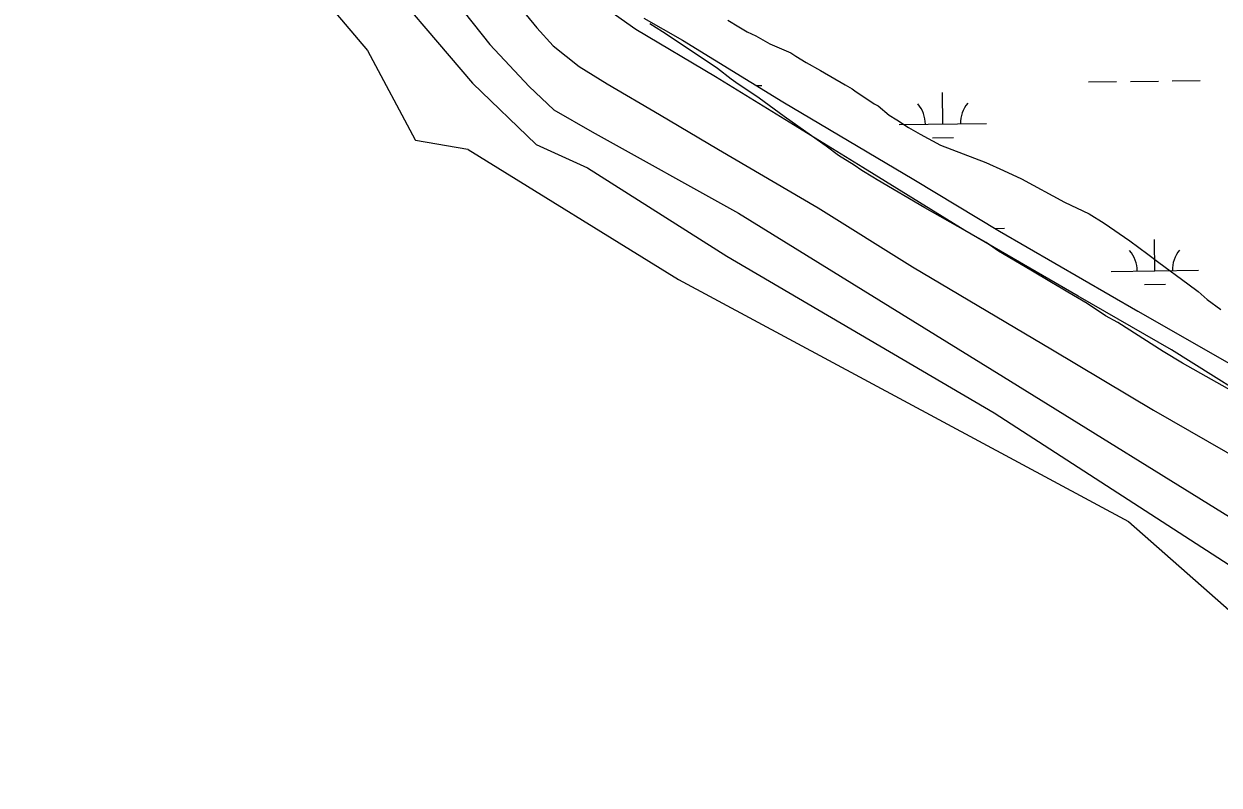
# Model space of a CAD drawing. Extents: x 3684037 to 3722149, y 433263 to 459021.
# Drawn here: x 3705692 to 3707060, y 455384 to 456255 of the extents above; entities that cross this region are included whole.
import ezdxf

# ---------------------------------------------------------------- set-up
doc = ezdxf.new("R2010")
doc.units = 0
for name, color, linetype in [('V-LEVE-TOET', 7, 'Continuous'), ('V-RIVR-EDGE', 7, 'Continuous'), ('V-SITE-VEGE', 7, 'Continuous'), ('V-TOPO-SHOR', 7, 'Continuous'), ('V-WETL-SWMP', 7, 'Continuous')]:
    doc.layers.add(name, color=color, linetype=linetype)

msp = doc.modelspace()

# ---------------------------------------------------------------- linework, layer by layer
at = {"layer": 'V-LEVE-TOET'}
for points in [[(3707563, 455369.4), (3707516.1, 455455.9), (3707461.5, 455546.9), (3707440.2, 455574.9), (3707391.3, 455623.3), (3707352.7, 455651.4), (3707302.9, 455687.6), (3707217.3, 455750), (3707126.8, 455805.7), (3707005, 455882.1), (3706898.1, 455943.5), (3706768.5, 456018.5), (3706652, 456090.6), (3706483.2, 456194.6), (3706392.3, 456248.8), (3706362.3, 456269.6), (3706331.4, 456301), (3706280.1, 456362), (3706191.2, 456468.9), (3706128.3, 456544.3), (3706070.8, 456615.9), (3705984, 456720)], [(3705915.3, 456696.8), (3706000.9, 456595.7), (3706128.5, 456442.3), (3706242.1, 456295.8), (3706278.9, 456250.8), (3706297.7, 456230), (3706327.2, 456206.3), (3706359.2, 456186.5), (3706419.1, 456151.6), (3706486.8, 456111.5), (3706600.9, 456044.7), (3706708.8, 455977), (3706868.8, 455882.2), (3706984.4, 455813), (3707128.5, 455730.3), (3707232.9, 455663.5), (3707305.5, 455614.7), (3707344.2, 455585.1), (3707376.1, 455552.3), (3707404.1, 455515.5), (3707449.1, 455434.2), (3707515.3, 455308)]]:
    msp.add_lwpolyline(points, dxfattribs=at)
at = {"layer": 'V-RIVR-EDGE'}
msp.add_spline([(3701087.9, 455815.7), (3701115, 455804.7), (3701132.2, 455792), (3701153.8, 455776.6), (3701181.8, 455758.5), (3701223.4, 455737.6), (3701278.9, 455704), (3701311.9, 455692.1), (3701346.7, 455684.8), (3701374.7, 455673.4), (3701409.9, 455653.4), (3701444.7, 455632.6), (3701464.1, 455615.3), (3701477.1, 455608.5), (3701495.7, 455605.3), (3701508.8, 455596.2), (3701541.7, 455576.3), (3701605.8, 455537.7), (3701654.1, 455509.1), (3701707, 455479.5), (3701771.1, 455444.1), (3701792.3, 455426), (3701810.3, 455407.8), (3701842.8, 455383.8), (3701871.3, 455367.9), (3701898.4, 455358.3), (3701930.5, 455350.6), (3701938.2, 455346), (3701940.8, 455337.9), (3701942.2, 455323.9), (3701950.3, 455304.9), (3701968.8, 455291.7), (3701986.8, 455284.9), (3702028.8, 455264), (3702080.3, 455231.3), (3702138.1, 455198.6), (3702162.5, 455186.3), (3702199.5, 455157.7), (3702284.4, 455110), (3702334.9, 455075.1), (3702368.8, 455051.5), (3702403.1, 455027), (3702432.4, 455004.8), (3702464, 454981.6), (3702496.1, 454959.4), (3702561.5, 454921.7), (3702609.4, 454897.2), (3702643.7, 454885.3), (3702679, 454863.1), (3702710.5, 454839.1), (3702747.1, 454808.7), (3702809.4, 454757.9), (3702853.1, 454715.3), (3702901.4, 454679), (3702936.2, 454650.9), (3702977.2, 454621.8), (3703006.1, 454602.7), (3703055.3, 454569.6), (3703082, 454552.4), (3703114, 454537.4), (3703130.3, 454526), (3703139.3, 454515.6), (3703158.7, 454488.9), (3703176.2, 454450.9), (3703196.5, 454419.6), (3703230.3, 454383.4), (3703268.2, 454343.9), (3703298.9, 454313.5), (3703333.6, 454282.7), (3703394.1, 454231.5), (3703468.5, 454169.8), (3703515.9, 454127.6), (3703537.1, 454112.2), (3703575.5, 454095.4), (3703595.8, 454090.8), (3703614.8, 454092.1), (3703646, 454085.3), (3703680.3, 454074.3), (3703711.5, 454060.7), (3703749.4, 454031.6), (3703794.5, 453985.4), (3703832.4, 453948.7), (3703867.6, 453917.9), (3703906.8, 453879.8), (3703949.3, 453846.7), (3703996.6, 453803.6), (3704034.6, 453776.4), (3704079.2, 453742.8), (3704127.1, 453702.9), (3704203.3, 453634), (3704279.1, 453562.8), (3704334.1, 453517.4), (3704354.9, 453491.6), (3704403.6, 453431.4), (3704447.3, 453381.1), (3704499.6, 453324), (3704602.9, 453205.7), (3704658.8, 453146.8), (3704694.9, 453106.4), (3704744.9, 453051.6), (3704767.5, 453032.6), (3704799.5, 452999.5), (3704839.2, 452962.8), (3704877.1, 452922), (3704901, 452900.2), (3704921.7, 452882.1), (3705006.1, 452810.9), (3705031.8, 452785.5), (3705064.8, 452753.8), (3705099.5, 452713.4), (3705124.7, 452686.7), (3705199.1, 452611.9), (3705260.5, 452554.8), (3705300.6, 452512.6), (3705322.3, 452486.8), (3705349.3, 452453.7), (3705375, 452432), (3705400.8, 452417.4), (3705408.9, 452407.9), (3705425.6, 452383.9), (3705440.4, 452365.8), (3705475.2, 452328.2), (3705497.3, 452305), (3705538.7, 452242.1), (3705568, 452209.5), (3705596.4, 452182.7), (3705619, 452163.2), (3705643.8, 452144.2), (3705660.5, 452117), (3705680.3, 452096.6), (3705694.8, 452085.3), (3705739.9, 452045.4), (3705784.5, 452001.8), (3705811.1, 451969.7), (3705835.5, 451938.9), (3705855.3, 451919.4), (3705875.6, 451900.8), (3705907.2, 451856.4), (3705934.7, 451824.2), (3705959, 451802), (3705979.8, 451782.5), (3706012.3, 451749), (3706031.2, 451719.5), (3706049.6, 451692.4), (3706083.5, 451652), (3706112.8, 451624.4), (3706130.8, 451607.6), (3706151.1, 451590.4), (3706167.4, 451579.9), (3706183.2, 451565), (3706194, 451551.8), (3706216.5, 451529.6), (3706251.7, 451492.5), (3706280.6, 451465.3), (3706315.8, 451428.5), (3706345.5, 451401.3), (3706362.2, 451383.2), (3706374.8, 451362.4), (3706396.5, 451332.5), (3706415.9, 451311.6), (3706438.9, 451295.8), (3706470.5, 451273.1), (3706492.1, 451252.7), (3706503.8, 451234.1), (3706511, 451218.7), (3706521.9, 451205.1), (3706543.1, 451184.7), (3706567.9, 451157.5), (3706601.2, 451112.2), (3706632.8, 451072.8), (3706662.9, 451028.4), (3706710.3, 450965.9), (3706756.2, 450903), (3706786, 450861.3), (3706809.8, 450825.1), (3706863.4, 450742.6), (3706903.1, 450681), (3706926, 450640.3), (3706949.5, 450604.1), (3707000.8, 450538.4), (3707037.8, 450482.7), (3707057.6, 450460)], degree=3, dxfattribs=at)
at = {"layer": 'V-SITE-VEGE'}
for p, q in [((3706024.8, 456296.5), (3706085, 456224.7)), ((3706422.5, 456246.2), (3706408.3, 456255.2)), ((3706497.4, 456259.4), (3706510, 456251.9)), ((3706473.6, 456212.3), (3706422.5, 456246.2)), ((3706510, 456251.9), (3706519.4, 456245.9)), ((3706519.4, 456245.9), (3706529.6, 456241.4)), ((3706529.6, 456241.4), (3706545.3, 456232.4)), ((3706085, 456224.7), (3706139.6, 456122.3)), ((3706545.3, 456232.4), (3706569.6, 456222.1)), ((3706485.4, 456204), (3706473.6, 456212.3)), ((3706569.6, 456222.1), (3706575.1, 456218.3)), ((3706575.1, 456218.3), (3706586.9, 456210.8)), ((3706501.2, 456192), (3706485.4, 456204)), ((3706586.9, 456210.8), (3706603.4, 456201.9)), ((3706603.4, 456201.9), (3706631.7, 456185.4)), ((3706506.7, 456188.2), (3706501.2, 456192)), ((3706533.4, 456170.1), (3706506.7, 456188.2)), ((3706631.7, 456185.4), (3706639.5, 456180.9)), ((3706561.8, 456149), (3706533.4, 456170.1)), ((3706639.5, 456180.9), (3706642.7, 456178.6)), ((3706642.7, 456178.6), (3706664.7, 456163.6)), ((3706664.7, 456163.6), (3706669.4, 456161.3)), ((3706669.4, 456161.3), (3706682, 456150.7)), ((3706593.3, 456127.2), (3706561.8, 456149)), ((3706682, 456150.7), (3706690.7, 456145.5)), ((3706690.7, 456145.5), (3706704.1, 456136.5)), ((3706704.1, 456136.5), (3706717.4, 456129)), ((3706717.4, 456129), (3706740.9, 456116.3)), ((3706139.6, 456122.3), (3706140.1, 456121.9)), ((3706140.1, 456121.9), (3706199.9, 456111.6)), ((3706609.9, 456115.1), (3706593.3, 456127.2)), ((3706740.9, 456116.3), (3706792.6, 456096.4)), ((3706199.9, 456111.6), (3706200.2, 456111.5)), ((3706200.2, 456111.5), (3706441.1, 455962.7)), ((3706624, 456104.5), (3706609.9, 456115.1)), ((3706642.1, 456093.3), (3706624, 456104.5)), ((3706650.8, 456087.2), (3706642.1, 456093.3)), ((3706792.6, 456096.4), (3706812.9, 456087.5)), ((3706663.4, 456079.8), (3706650.8, 456087.2)), ((3706668.1, 456076.8), (3706663.4, 456079.8)), ((3706723, 456044.5), (3706668.1, 456076.8)), ((3706812.9, 456087.5), (3706833.3, 456077.9)), ((3706833.3, 456077.9), (3706882.7, 456051)), ((3706882.7, 456051), (3706910.9, 456037.6)), ((3706769.4, 456018.4), (3706723, 456044.5)), ((3706910.9, 456037.6), (3706928.2, 456027.1)), ((3706928.2, 456027.1), (3706957.4, 456006.8)), ((3706792.9, 456004.9), (3706769.4, 456018.4)), ((3706957.4, 456006.8), (3706977.8, 455991.7)), ((3706807.1, 455995.1), (3706792.9, 456004.9)), ((3706844, 455973.4), (3706807.1, 455995.1)), ((3706977.8, 455991.7), (3706990.5, 455981.9)), ((3706990.5, 455981.9), (3707023.6, 455957.7)), ((3706867.6, 455959.1), (3706844, 455973.4)), ((3706441.1, 455962.7), (3706955.7, 455685.4)), ((3706880.9, 455951.6), (3706867.6, 455959.1)), ((3706886.4, 455947.9), (3706880.9, 455951.6)), ((3707023.6, 455957.7), (3707035.4, 455948.7)), ((3706908.4, 455935.2), (3706886.4, 455947.9)), ((3707035.4, 455948.7), (3707045.7, 455939.6)), ((3707045.7, 455939.6), (3707061.4, 455928.3)), ((3706929.7, 455920.9), (3706908.4, 455935.2)), ((3706943.8, 455913.4), (3706929.7, 455920.9)), ((3706995.7, 455880.3), (3706943.8, 455913.4)), ((3707017.7, 455866.8), (3706995.7, 455880.3)), ((3707130, 455803.2), (3707017.7, 455866.8)), ((3706955.7, 455685.4), (3707131.1, 455531.2))]:
    msp.add_line(p, q, dxfattribs=at)
at = {"layer": 'V-TOPO-SHOR'}
for points in [[(3705713.3, 456787.3), (3705770.3, 456728.8), (3705960.5, 456474.8), (3706205.1, 456187.5), (3706278.2, 456117), (3706336.7, 456090.4), (3706496.3, 455989.3), (3706802.1, 455809.8), (3707090.6, 455623.5), (3707242.2, 455519.8), (3707316.7, 455467.9), (3707332.6, 455450.6), (3707421.7, 455260.4)], [(3705781, 456790), (3705987.1, 456532), (3706225, 456231.4), (3706270.2, 456183.5), (3706298.2, 456156.9), (3706342, 456131.7), (3706509.6, 456038.5), (3706812.7, 455851), (3707098.6, 455674.1), (3707264.8, 455565), (3707303.4, 455537.1), (3707324.7, 455522.4), (3707340.6, 455507.8), (3707363.2, 455482.5), (3707449.6, 455303)]]:
    msp.add_lwpolyline(points, dxfattribs=at)
at = {"layer": 'V-WETL-SWMP'}
for p, q in [((3706401.2, 456261.8), (3706445.4, 456236.5)), ((3706445.4, 456236.5), (3706560.4, 456165.8)), ((3706530, 456184.5), (3706536.2, 456184.5)), ((3706910, 456188.9), (3706942, 456189.3)), ((3706958, 456189.4), (3706990, 456189.8)), ((3707006, 456190), (3707038, 456190.4)), ((3706743.5, 456140.5), (3706743.1, 456176.5)), ((3706560.4, 456165.8), (3706710.1, 456077.2)), ((3706693.5, 456139.9), (3706793.5, 456141.1)), ((3706731.7, 456124.9), (3706755.7, 456125.2)), ((3706710.1, 456077.2), (3706808.2, 456018.1)), ((3706803.2, 456021.1), (3706814.1, 456021.3)), ((3706808.2, 456018.1), (3706966.4, 455926.3)), ((3706986, 455972.5), (3706985.5, 456008.5)), ((3706936, 455971.9), (3707036, 455973.1)), ((3706974.1, 455956.9), (3706998.1, 455957.2)), ((3706966.4, 455926.3), (3707091.8, 455854.6))]:
    msp.add_line(p, q, dxfattribs=at)
for centre, start, end in [((3706688.3, 456140.3), 359.8949, 41.4385), ((3706798.8, 456141.6), 139.8949, 181.4385), ((3706930.7, 455972.3), 359.8949, 41.4385), ((3707041.2, 455973.6), 139.8949, 181.4385)]:
    msp.add_arc(centre, 35.2, start, end, dxfattribs=at)

doc.saveas('drawing.dxf')
